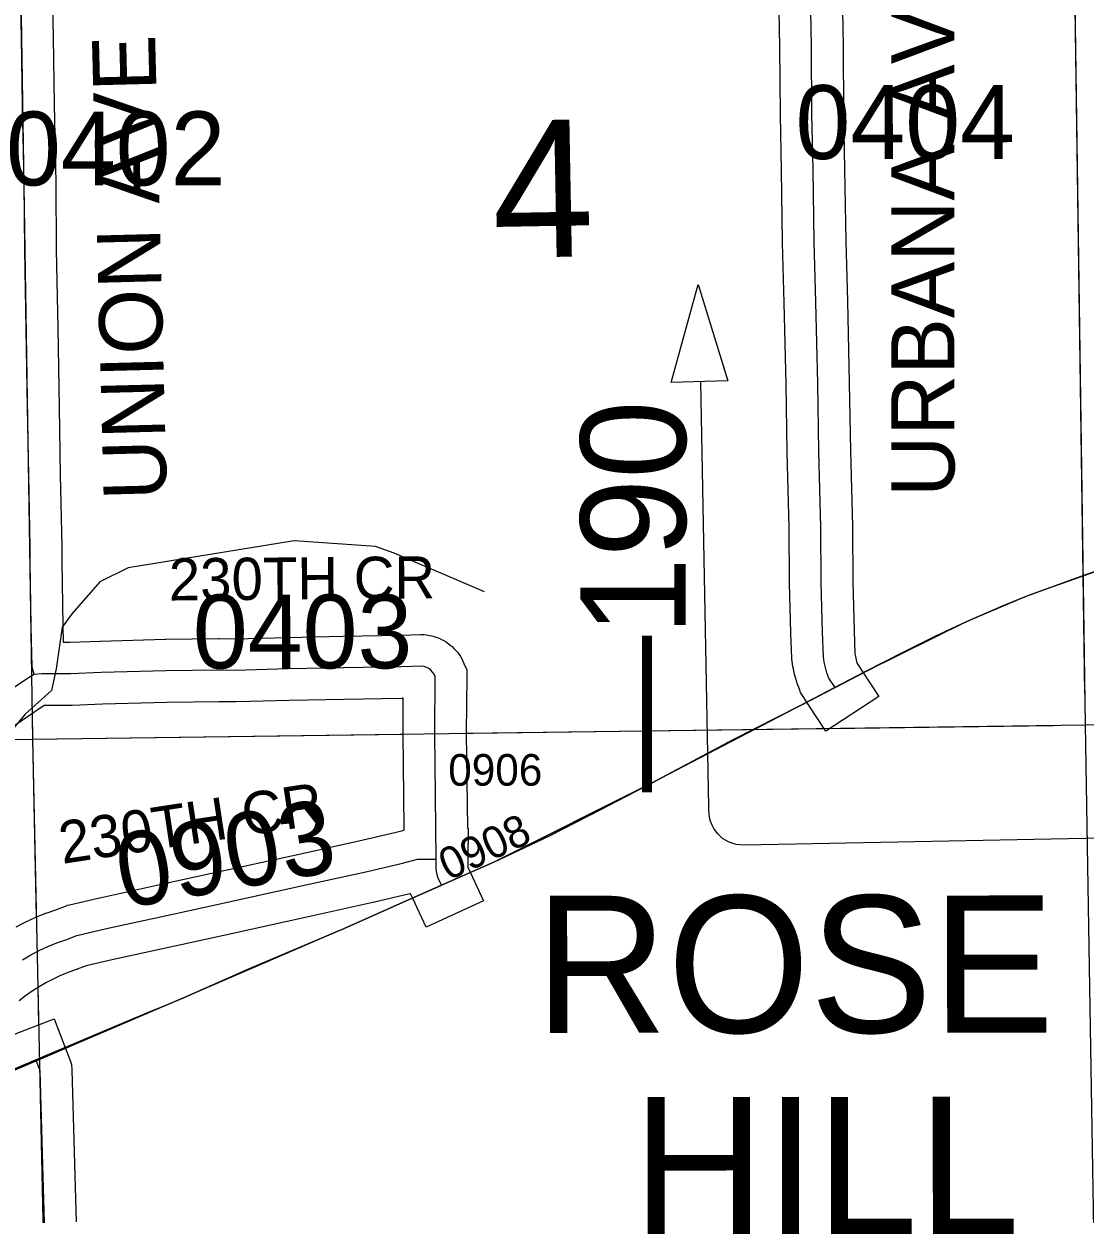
# Model space of a CAD drawing. Extents: x 23.6 to 68.7, y -63 to -29.
# Drawn here: x 52.625 to 53.632, y -46.921 to -45.793 of the extents above; entities that cross this region are included whole.
import ezdxf

# ---------------------------------------------------------------- set-up
doc = ezdxf.new("R2010")
doc.units = 0
for name, color, linetype in [('tdCoCorpTxt', 7, 'Continuous'), ('tdCoDirctArrow', 7, 'Continuous'), ('tdCoHydroRiver', 7, 'Continuous'), ('tdCoPriCL', 7, 'Continuous'), ('tdCoPrimary', 7, 'Continuous'), ('tdCoPriNonDiv', 7, 'Continuous'), ('tdCoPriNonDivCL', 7, 'Continuous'), ('tdCoSecRdNmbr', 7, 'Continuous'), ('tdCoSecRdTxt', 7, 'Continuous'), ('tdCoSecRteBand', 7, 'Continuous'), ('tdCoSecRteCL', 7, 'Continuous'), ('tdCoSectLine', 7, 'Continuous'), ('tdCoSectLinePart', 7, 'Continuous'), ('tdCoSectNmbr', 7, 'Continuous'), ('tdCoSurfConc', 7, 'Continuous'), ('tdCoSurfGravel', 7, 'Continuous'), ('tdStHwyPriRefPost1', 7, 'Continuous'), ('tdStHwyPriRefPost5', 7, 'Continuous')]:
    doc.layers.add(name, color=color, linetype=linetype)

msp = doc.modelspace()

# ---------------------------------------------------------------- linework, layer by layer
at = {"layer": 'tdCoDirctArrow'}
msp.add_lwpolyline([(53.2392, -46.1327), (53.2648, -46.0398), (53.2931, -46.1312)], close=True, dxfattribs=at)
msp.add_lwpolyline([(53.7295, -46.5631), (53.3083, -46.5715), (53.3008, -46.5707), (53.2967, -46.5697), (53.2928, -46.568), (53.2879, -46.5651), (53.2834, -46.5607), (53.2811, -46.5578), (53.2796, -46.5556), (53.278, -46.5524), (53.2765, -46.5488), (53.2755, -46.5451), (53.2751, -46.5415), (53.2748, -46.5379), (53.2749, -46.5351), (53.2674, -46.1323)], dxfattribs=at)
at = {"layer": 'tdCoHydroRiver'}
msp.add_lwpolyline([(53.062, -46.3313), (52.9763, -46.2945), (52.9588, -46.2884), (52.8814, -46.283), (52.7239, -46.3086), (52.6972, -46.3216), (52.6708, -46.3519), (52.6614, -46.3647), (52.6556, -46.4042), (52.6511, -46.4248), (52.6262, -46.4472), (52.5982, -46.4807)], dxfattribs=at)
at = {"layer": 'tdCoPriCL'}
msp.add_lwpolyline([(52.589, -46.795), (52.6361, -46.775), (52.6996, -46.7483), (52.7582, -46.7237), (52.7762, -46.7161), (52.8396, -46.6882), (52.9286, -46.6505), (52.9932, -46.6217), (53.0189, -46.6104), (53.0209, -46.6095), (53.0714, -46.5874), (53.1114, -46.5683), (53.1241, -46.5622), (53.1719, -46.5376), (53.2208, -46.5124), (53.2987, -46.471), (53.3207, -46.4598), (53.3616, -46.4389), (53.3943, -46.4219), (53.424, -46.4064), (53.4598, -46.3881), (53.4904, -46.3731), (53.5195, -46.3593), (53.5535, -46.3445), (53.5777, -46.3346), (53.6248, -46.3176), (53.6802, -46.2981)], dxfattribs=at)
at = {"layer": 'tdCoPrimary'}
for p, q in [((53.362, -46.4389), (53.3947, -46.4219)), ((53.362, -46.4389), (53.3947, -46.4219)), ((52.7, -46.7483), (52.7474, -46.7284)), ((52.7, -46.7483), (52.7474, -46.7284)), ((52.7474, -46.7284), (52.7586, -46.7237)), ((52.7474, -46.7284), (52.7586, -46.7237)), ((52.6847, -46.7547), (52.7, -46.7483)), ((52.6847, -46.7547), (52.7, -46.7483))]:
    msp.add_line(p, q, dxfattribs=at)
for points in [[(53.4244, -46.4064), (53.4602, -46.3881), (53.4907, -46.3731), (53.5198, -46.3593), (53.5539, -46.3445), (53.578, -46.3346), (53.6251, -46.3176), (53.6806, -46.2981), (53.7781, -46.2637)], [(53.4244, -46.4064), (53.4602, -46.3881), (53.4907, -46.3731), (53.5198, -46.3593), (53.5539, -46.3445), (53.578, -46.3346), (53.6251, -46.3176), (53.6806, -46.2981), (53.7781, -46.2637)], [(52.5894, -46.795), (52.6364, -46.775), (52.6847, -46.7547), (52.7, -46.7483), (52.7474, -46.7284), (52.7586, -46.7237), (52.7766, -46.7161), (52.8399, -46.6882), (52.929, -46.6505), (52.9936, -46.6217), (53.0193, -46.6104), (53.0213, -46.6095), (53.0717, -46.5874), (53.1118, -46.5683), (53.1245, -46.5622), (53.1723, -46.5376), (53.2212, -46.5124), (53.2991, -46.471), (53.362, -46.4389), (53.3947, -46.4219), (53.4244, -46.4064), (53.4244, -46.4064), (53.4602, -46.3881), (53.4907, -46.3731), (53.5198, -46.3593), (53.5539, -46.3445), (53.578, -46.3346), (53.6251, -46.3176), (53.6806, -46.2981)], [(53.3947, -46.4219), (53.4244, -46.4064), (53.4244, -46.4064)], [(53.3947, -46.4219), (53.4244, -46.4064), (53.4244, -46.4064)], [(53.1723, -46.5376), (53.2212, -46.5124), (53.2991, -46.471), (53.362, -46.4389)], [(53.1723, -46.5376), (53.2212, -46.5124), (53.2991, -46.471), (53.362, -46.4389)], [(53.1118, -46.5683), (53.1245, -46.5622), (53.1723, -46.5376)], [(53.1118, -46.5683), (53.1245, -46.5622), (53.1723, -46.5376)], [(52.7586, -46.7237), (52.7766, -46.7161), (52.8399, -46.6882), (52.929, -46.6505), (52.9936, -46.6217), (53.0193, -46.6104), (53.0213, -46.6095), (53.0717, -46.5874), (53.1118, -46.5683)], [(52.7586, -46.7237), (52.7766, -46.7161), (52.8399, -46.6882), (52.929, -46.6505), (52.9936, -46.6217), (53.0193, -46.6104), (53.0213, -46.6095), (53.0717, -46.5874), (53.1118, -46.5683)], [(52.5894, -46.795), (52.6364, -46.775), (52.6847, -46.7547)], [(52.5894, -46.795), (52.6364, -46.775), (52.6847, -46.7547)]]:
    msp.add_lwpolyline(points, dxfattribs=at)
at = {"layer": 'tdCoPriNonDiv'}
msp.add_lwpolyline([(52.5168, -46.8271), (52.7762, -46.7161), (52.9286, -46.6505), (53.0714, -46.5874), (53.2209, -46.5124), (53.4241, -46.4064), (53.5195, -46.3593), (53.5777, -46.3346), (53.7957, -46.2574), (53.8946, -46.2207), (54.0667, -46.1607), (54.2211, -46.104), (54.5629, -45.9824), (54.7841, -45.903), (55.2073, -45.741), (55.4226, -45.6596), (55.5042, -45.6278), (55.544, -45.6102), (55.6369, -45.5516)], dxfattribs=at)
at = {"layer": 'tdCoPriNonDivCL'}
msp.add_lwpolyline([(52.589, -46.795), (52.6361, -46.775), (52.6843, -46.7547), (52.6996, -46.7483), (52.747, -46.7284), (52.7582, -46.7237), (52.7762, -46.7161), (52.8396, -46.6882), (52.9286, -46.6505), (52.9932, -46.6217), (53.0189, -46.6104), (53.0209, -46.6095), (53.0714, -46.5874), (53.1114, -46.5683), (53.1241, -46.5622), (53.1719, -46.5376), (53.2208, -46.5124), (53.2987, -46.471), (53.3616, -46.4389), (53.3943, -46.4219), (53.424, -46.4064), (53.424, -46.4064), (53.4598, -46.3881), (53.4904, -46.3731), (53.5195, -46.3593), (53.5535, -46.3445), (53.5777, -46.3346), (53.6248, -46.3176), (53.6802, -46.2981)], dxfattribs=at)
msp.add_lwpolyline([(52.589, -46.795), (52.6361, -46.775), (52.6843, -46.7547), (52.6996, -46.7483), (52.747, -46.7284), (52.7582, -46.7237), (52.7762, -46.7161), (52.8396, -46.6882), (52.9286, -46.6505), (52.9932, -46.6217), (53.0189, -46.6104), (53.0209, -46.6095), (53.0714, -46.5874), (53.1114, -46.5683), (53.1241, -46.5622), (53.1719, -46.5376), (53.2208, -46.5124), (53.2987, -46.471), (53.3616, -46.4389), (53.3943, -46.4219), (53.424, -46.4064), (53.424, -46.4064), (53.4598, -46.3881), (53.4904, -46.3731), (53.5195, -46.3593), (53.5535, -46.3445), (53.5777, -46.3346), (53.6248, -46.3176), (53.6802, -46.2981)], dxfattribs=at)
at = {"layer": 'tdCoSecRteBand'}
for points in [[(52.6512, -45.731), (52.6529, -45.8052), (52.6529, -45.8053), (52.6529, -45.8054), (52.6537, -45.8691), (52.6552, -45.9435), (52.6552, -45.9436), (52.6552, -45.9438), (52.6558, -46.0068), (52.6573, -46.0811), (52.6573, -46.0812), (52.6573, -46.0812), (52.6585, -46.1562), (52.6596, -46.2202), (52.6611, -46.2884), (52.6611, -46.2887), (52.6611, -46.289), (52.6611, -46.3029), (52.6619, -46.3635), (52.6623, -46.379), (52.6691, -46.379), (52.6973, -46.3779), (52.6975, -46.3779), (52.6977, -46.3779), (52.7592, -46.3762), (52.7594, -46.3762), (52.7596, -46.3762), (52.8098, -46.3755), (52.8101, -46.3755), (52.8105, -46.3755), (52.8254, -46.3757), (52.8753, -46.3744), (52.8754, -46.3744), (52.8755, -46.3744), (52.9276, -46.3734), (52.9824, -46.3723), (53.0017, -46.3718), (53.0045, -46.3717), (53.0072, -46.3721), (53.0096, -46.3725), (53.012, -46.3729), (53.0144, -46.3737), (53.0167, -46.3744), (53.019, -46.3752), (53.0212, -46.3764), (53.0234, -46.3775), (53.0256, -46.3787), (53.0275, -46.3802), (53.0295, -46.3817), (53.0314, -46.3832), (53.0331, -46.385), (53.0348, -46.3868), (53.0365, -46.3886), (53.0379, -46.3907), (53.0392, -46.3927), (53.0406, -46.3948), (53.0416, -46.397), (53.0426, -46.3992), (53.0452, -46.4052), (53.0452, -46.4116), (53.0448, -46.4653), (53.0459, -46.5552), (53.0467, -46.5552), (53.0462, -46.5848), (53.0463, -46.59), (53.0463, -46.5909), (53.0463, -46.5922), (53.0485, -46.597), (53.0611, -46.6242), (53.0066, -46.6493), (52.994, -46.622), (52.9919, -46.6175), (52.9916, -46.6176), (52.9914, -46.6176), (52.9912, -46.6177), (52.9565, -46.6259), (52.9562, -46.626), (52.956, -46.626), (52.8991, -46.6385), (52.8146, -46.6571), (52.8146, -46.6571), (52.8146, -46.6571), (52.7755, -46.6657), (52.7755, -46.6657), (52.7754, -46.6657), (52.7101, -46.6799), (52.684, -46.686), (52.6755, -46.6892), (52.6752, -46.6893), (52.6748, -46.6895), (52.6669, -46.6923), (52.6598, -46.6951), (52.6528, -46.6984), (52.646, -46.7019), (52.6394, -46.7058), (52.6329, -46.71), (52.6267, -46.7144), (52.6206, -46.7192)], [(53.401, -45.7457), (53.4023, -45.8133), (53.4023, -45.8135), (53.4023, -45.8136), (53.4028, -45.8779), (53.4038, -45.9302), (53.4038, -45.9303), (53.4038, -45.9303), (53.4048, -45.9987), (53.4064, -46.0555), (53.4064, -46.0556), (53.4064, -46.0557), (53.4082, -46.1331), (53.4082, -46.1332), (53.4082, -46.1333), (53.4092, -46.1976), (53.4112, -46.2689), (53.4112, -46.2693), (53.4112, -46.2696), (53.4115, -46.322), (53.4127, -46.3683), (53.4136, -46.3901), (53.414, -46.3927), (53.4146, -46.3957), (53.4155, -46.3985), (53.4158, -46.3993), (53.4198, -46.4055), (53.4362, -46.4306), (53.386, -46.4634), (53.3696, -46.4383), (53.3638, -46.4294), (53.362, -46.4267), (53.3608, -46.4236), (53.359, -46.4188), (53.3586, -46.4177), (53.3583, -46.4166), (53.3568, -46.4116), (53.3565, -46.4106), (53.3562, -46.4095), (53.3551, -46.4043), (53.3549, -46.4033), (53.3547, -46.4022), (53.354, -46.397), (53.3538, -46.3955), (53.3537, -46.3941), (53.3527, -46.3706), (53.3527, -46.3704), (53.3527, -46.3702), (53.3515, -46.3233), (53.3515, -46.323), (53.3515, -46.3227), (53.3512, -46.2703), (53.3492, -46.1991), (53.3492, -46.1989), (53.3492, -46.1987), (53.3482, -46.1344), (53.3464, -46.0572), (53.3448, -46.0002), (53.3448, -46), (53.3448, -45.9998), (53.3438, -45.9313), (53.3428, -45.8789), (53.3428, -45.8787), (53.3428, -45.8786), (53.3423, -45.8143), (53.341, -45.7467)], [(52.6176, -46.649), (52.6257, -46.6448), (52.6263, -46.6445), (52.627, -46.6442), (52.6352, -46.6404), (52.6359, -46.6401), (52.6365, -46.6398), (52.6449, -46.6364), (52.6456, -46.6361), (52.6463, -46.6359), (52.6545, -46.633), (52.6645, -46.6292), (52.6664, -46.6285), (52.6684, -46.628), (52.6967, -46.6214), (52.6969, -46.6214), (52.6971, -46.6213), (52.7627, -46.607), (52.8018, -46.5985), (52.8862, -46.5799), (52.8862, -46.5799), (52.8863, -46.5799), (52.9429, -46.5675), (52.9771, -46.5594), (52.9859, -46.5571), (52.9859, -46.5551), (52.9848, -46.4657), (52.9848, -46.4655), (52.9848, -46.4652), (52.985, -46.4322), (52.9839, -46.4322), (52.9838, -46.4322), (52.9837, -46.4323), (52.9288, -46.4334), (52.9288, -46.4334), (52.9288, -46.4334), (52.8767, -46.4344), (52.8264, -46.4357), (52.8258, -46.4357), (52.8253, -46.4357), (52.8102, -46.4355), (52.7606, -46.4362), (52.6995, -46.4378), (52.6709, -46.439), (52.6703, -46.439), (52.6697, -46.439), (52.6444, -46.439), (52.6344, -46.4457), (52.5981, -46.4704)], [(52.5977, -46.7576), (52.6538, -46.7362), (52.6645, -46.7643), (52.6685, -46.7747), (52.6703, -46.7794), (52.6704, -46.7845), (52.6731, -46.8738), (52.6731, -46.8738), (52.6731, -46.8739), (52.6745, -46.9288)]]:
    msp.add_lwpolyline(points, dxfattribs=at)
at = {"layer": 'tdCoSecRteCL'}
for points in [[(53.3947, -46.4219), (53.3889, -46.413), (53.387, -46.4081), (53.3855, -46.4031), (53.3844, -46.398), (53.3837, -46.3928), (53.3827, -46.3694), (53.3815, -46.3225), (53.3812, -46.2698), (53.3792, -46.1983), (53.3782, -46.1338), (53.3764, -46.0564), (53.3748, -45.9993), (53.3738, -45.9308), (53.3728, -45.8783), (53.3723, -45.8139), (53.371, -45.7461)], [(52.6349, -46.4097), (52.6328, -46.4028), (52.6319, -46.364), (52.6311, -46.3032), (52.6311, -46.289), (52.6296, -46.2208), (52.6285, -46.1567), (52.6273, -46.0817), (52.6259, -46.0072), (52.6252, -45.9441), (52.6237, -45.8696)], [(53.0162, -46.5847), (53.0148, -46.4654), (53.0152, -46.4115), (53.0142, -46.4093), (53.0128, -46.4073), (53.0112, -46.4055), (53.0093, -46.404), (53.0072, -46.4029), (53.0049, -46.4021), (53.0025, -46.4018), (52.9831, -46.4023), (52.9282, -46.4034), (52.8761, -46.4044), (52.8256, -46.4057), (52.8101, -46.4055), (52.76, -46.4062), (52.6985, -46.4078), (52.6697, -46.409), (52.6421, -46.409), (52.6349, -46.4097)], [(52.6349, -46.4097), (52.6286, -46.4134), (52.6176, -46.4208), (52.5811, -46.4457), (52.5548, -46.4639), (52.5505, -46.4664), (52.5459, -46.4685), (52.5411, -46.4701), (52.5362, -46.4713), (52.5313, -46.4721), (52.5262, -46.4723), (52.5045, -46.4725), (52.4439, -46.4711), (52.3863, -46.4703)], [(52.6236, -46.6802), (52.6315, -46.6756), (52.6396, -46.6714), (52.6478, -46.6676), (52.6562, -46.6642), (52.6648, -46.6612), (52.6752, -46.6572), (52.7035, -46.6506), (52.7691, -46.6363), (52.8082, -46.6278), (52.8927, -46.6092), (52.9496, -46.5967), (52.9843, -46.5885), (52.9986, -46.5849), (53.0061, -46.5846), (53.0162, -46.5847)], [(53.0213, -46.6095), (53.0181, -46.6027), (53.0171, -46.5997), (53.0164, -46.5966), (53.0161, -46.5935), (53.0163, -46.5903), (53.0162, -46.5847)], [(52.6549, -47.4581), (52.6546, -47.4278), (52.6525, -47.3442), (52.6508, -47.2567), (52.6493, -47.1738), (52.6475, -47.086), (52.646, -47.0137), (52.6446, -46.9295), (52.6431, -46.8747), (52.6404, -46.7854), (52.6364, -46.775)]]:
    msp.add_lwpolyline(points, dxfattribs=at)
at = {"layer": 'tdCoSectLine'}
for points in [[(53.618, -45.4851), (53.6319, -46.4575)], [(52.6182, -45.5225), (52.6332, -46.4709)], [(53.6319, -46.4575), (54.6358, -46.4418)], [(52.6332, -46.4709), (53.6319, -46.4575)], [(53.6319, -46.4575), (53.6484, -47.4524)], [(51.6358, -46.4792), (52.6332, -46.4709)], [(52.6332, -46.4709), (52.6546, -47.4711)]]:
    msp.add_lwpolyline(points, dxfattribs=at)
at = {"layer": 'tdCoSectLinePart'}
for points in [[(53.618, -45.4851), (53.6314, -46.4276)], [(52.6328, -46.4466), (52.6332, -46.4709)], [(53.0449, -46.4654), (53.384, -46.4608)], [(53.3896, -46.4608), (53.6019, -46.4579)], [(52.5969, -46.4712), (52.6332, -46.4709)], [(52.6332, -46.4709), (52.9849, -46.4662)], [(52.6332, -46.4709), (52.6368, -46.6397)], [(52.6383, -46.7063), (52.639, -46.7417)]]:
    msp.add_lwpolyline(points, dxfattribs=at)
at = {"layer": 'tdCoSurfConc'}
for points in [[(53.3947, -46.4219), (53.3889, -46.413), (53.387, -46.4081), (53.3855, -46.4031), (53.3844, -46.398), (53.3837, -46.3928), (53.3827, -46.3694), (53.3815, -46.3225), (53.3812, -46.2698), (53.3792, -46.1983), (53.3782, -46.1338), (53.3764, -46.0564), (53.3748, -45.9993), (53.3738, -45.9308), (53.3728, -45.8783), (53.3723, -45.8139), (53.371, -45.7461)], [(52.6236, -46.6802), (52.6315, -46.6756), (52.6396, -46.6714), (52.6478, -46.6676), (52.6562, -46.6642), (52.6648, -46.6612), (52.6752, -46.6572), (52.7035, -46.6506), (52.7691, -46.6363), (52.8082, -46.6278), (52.8927, -46.6092), (52.9496, -46.5967), (52.9843, -46.5885), (52.9986, -46.5849), (53.0061, -46.5846), (53.0162, -46.5847)]]:
    msp.add_lwpolyline(points, dxfattribs=at)
at = {"layer": 'tdCoSurfGravel'}
for points in [[(52.6349, -46.4097), (52.6328, -46.4028), (52.6319, -46.364), (52.6311, -46.3032), (52.6311, -46.289), (52.6296, -46.2208), (52.6285, -46.1567), (52.6273, -46.0817), (52.6259, -46.0072), (52.6252, -45.9441), (52.6237, -45.8696), (52.6229, -45.8058), (52.6212, -45.7315), (52.6204, -45.6746), (52.6193, -45.6039), (52.6181, -45.5362), (52.6187, -45.5157)], [(53.0162, -46.5847), (53.0148, -46.4654), (53.0152, -46.4115), (53.0142, -46.4093), (53.0128, -46.4073), (53.0112, -46.4055), (53.0093, -46.404), (53.0072, -46.4029), (53.0049, -46.4021), (53.0025, -46.4018), (52.9831, -46.4023), (52.9282, -46.4034), (52.8761, -46.4044), (52.8256, -46.4057), (52.8101, -46.4055), (52.76, -46.4062), (52.6985, -46.4078), (52.6697, -46.409), (52.6421, -46.409), (52.6349, -46.4097)], [(52.6349, -46.4097), (52.6286, -46.4134), (52.6176, -46.4208), (52.5811, -46.4457), (52.5548, -46.4639), (52.5505, -46.4664), (52.5459, -46.4685), (52.5411, -46.4701), (52.5362, -46.4713), (52.5313, -46.4721), (52.5262, -46.4723)], [(53.0213, -46.6095), (53.0181, -46.6027), (53.0171, -46.5997), (53.0164, -46.5966), (53.0161, -46.5935), (53.0163, -46.5903), (53.0162, -46.5847)], [(52.6549, -47.4581), (52.6546, -47.4278), (52.6525, -47.3442), (52.6508, -47.2567), (52.6493, -47.1738), (52.6475, -47.086), (52.646, -47.0137), (52.6446, -46.9295), (52.6431, -46.8747), (52.6404, -46.7854), (52.6364, -46.775)]]:
    msp.add_lwpolyline(points, dxfattribs=at)

# ---------------------------------------------------------------- texts
at = {"layer": 'tdCoCorpTxt'}
for s, p in [('ROSE', (53.1101, -46.7495)), ('HILL', (53.2027, -46.9403))]:
    msp.add_text(s, height=0.13, rotation=0.0393, dxfattribs=at).set_placement(p)
at = {"layer": 'tdCoSecRdNmbr'}
for s, height, rotation, p in [('0404', 0.07, 0.0406, (53.3572, -45.9208)), ('0402', 0.07, 0.04, (52.6081, -45.9458)), ('0403', 0.07, 0.0401, (52.7854, -46.4039)), ('0906', 0.03, 0.0402, (53.0277, -46.5151)), ('0903', 0.07, 10.0399, (52.7194, -46.6318)), ('0908', 0.03, 25.0398, (53.0278, -46.6055))]:
    msp.add_text(s, height=height, rotation=rotation, dxfattribs=at).set_placement(p)
at = {"layer": 'tdCoSecRdTxt'}
for s, height, rotation, p in [('URBANA AVE', 0.06, 90, (53.508, -46.2411)), ('UNION AVE', 0.06, 91.4676, (52.7608, -46.2437)), ('230TH CR', 0.04, 0.455, (52.7627, -46.3395)), ('230TH CR', 0.04, 8.6875, (52.6615, -46.5893))]:
    msp.add_text(s, height=height, rotation=rotation, dxfattribs=at).set_placement(p)
at = {"layer": 'tdCoSectNmbr'}
msp.add_text('4', height=0.13, rotation=1.0403, dxfattribs=at).set_placement((53.0702, -46.0147))
at = {"layer": 'tdStHwyPriRefPost1'}
msp.add_text('‒‒190', height=0.1, rotation=90, dxfattribs=at).set_placement((53.2531, -46.5215))
at = {"layer": 'tdStHwyPriRefPost5'}
msp.add_text('‒‒190', height=0.1, rotation=90, dxfattribs=at).set_placement((53.2531, -46.5215))

doc.saveas('drawing.dxf')
